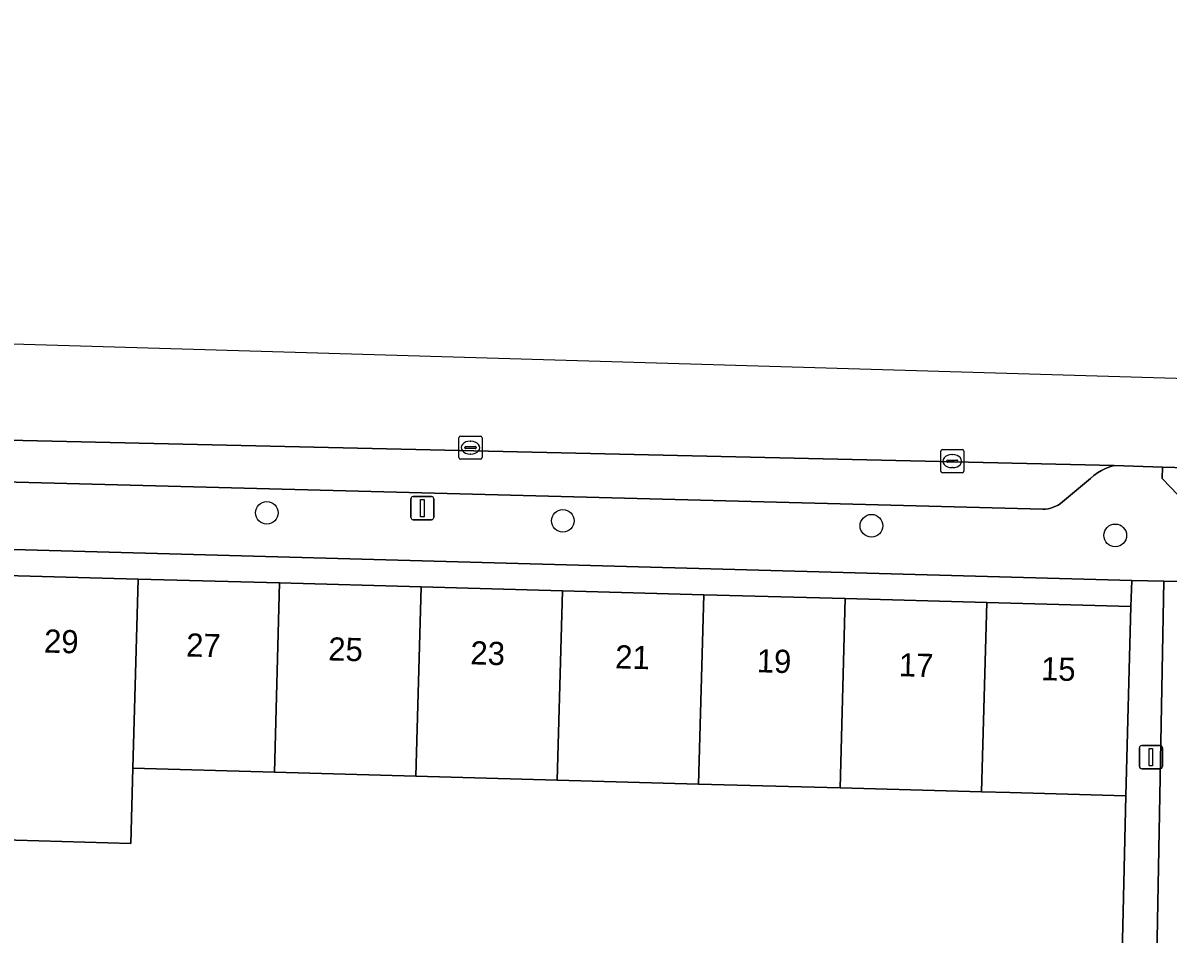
# Model space of a CAD drawing. Extents: x 162026 to 163502, y 387295 to 388169.
# Drawn here: x 162811.83 to 162861.24, y 388068.97 to 388108.28 of the extents above; entities that cross this region are included whole.
import ezdxf

# ---------------------------------------------------------------- set-up
doc = ezdxf.new("R2010")
doc.units = 0
for name, color, linetype in [('IMGEO_Boom', 7, 'Continuous'), ('IMGEO_Erf', 7, 'Continuous'), ('IMGEO_Kolk', 7, 'Continuous'), ('IMGEO_Lichtmast', 7, 'Continuous'), ('IMGEO_Muur', 7, 'Continuous'), ('IMGEO_Pand', 7, 'Continuous'), ('IMGEO_Pand_nummerreeks', 7, 'Continuous'), ('IMGEO_Parkeervlak_open', 7, 'Continuous'), ('IMGEO_Rijbaan_lokaal_gesloten', 7, 'Continuous'), ('IMGEO_Rijbaan_lokaal_open', 7, 'Continuous'), ('IMGEO_Voetpad_open', 7, 'Continuous')]:
    doc.layers.add(name, color=color, linetype=linetype)

msp = doc.modelspace()

# ---------------------------------------------------------------- linework, layer by layer
at = {"layer": 'IMGEO_Boom'}
for centre in [(162822.351, 388087.149), (162835.124, 388086.802), (162848.437, 388086.589), (162858.958, 388086.175)]:
    msp.add_circle(centre, 0.489, dxfattribs=at)
at = {"layer": 'IMGEO_Erf'}
for points in [[(162810.579, 388084.463), (162816.801, 388084.291), (162822.903, 388084.122), (162829.005, 388083.953), (162835.107, 388083.784), (162841.209, 388083.614), (162847.311, 388083.445), (162853.413, 388083.276), (162859.637, 388083.104), (162859.673, 388084.235), (162768.301, 388086.763)], [(162765.719, 388084.894), (162765.269, 388078.182), (162763.721, 388064.158), (162794.43, 388060.767), (162794.317, 388059.477), (162795.864, 388059.267), (162796.482, 388065.144), (162799.505, 388064.826), (162802.529, 388064.507), (162805.552, 388064.189), (162808.576, 388063.87), (162811.599, 388063.552), (162811.516, 388062.767), (162854.167, 388057.763), (162854.434, 388060.199), (162859.057, 388059.694), (162859.295, 388069.939), (162859.411, 388074.938)], [(162859.411, 388074.938), (162854.414, 388075.076), (162853.187, 388075.11), (162847.085, 388075.279), (162840.983, 388075.448), (162834.881, 388075.617), (162828.78, 388075.786), (162822.677, 388075.955), (162816.575, 388076.125), (162816.485, 388072.889), (162810.515, 388073.054)]]:
    msp.add_lwpolyline(points, dxfattribs=at)
at = {"layer": 'IMGEO_Kolk'}
for p, q in [((162830.638, 388089.534), (162830.638, 388090.386)), ((162830.713, 388090.46), (162831.565, 388090.46)), ((162831.639, 388090.386), (162831.639, 388089.534)), ((162830.897, 388089.954), (162830.897, 388089.966)), ((162831.335, 388089.917), (162830.937, 388089.917)), ((162830.94, 388090.003), (162831.338, 388090.003)), ((162831.126, 388090.24), (162831.151, 388090.24)), ((162831.381, 388089.966), (162831.381, 388089.954)), ((162851.5, 388089.877), (162852.352, 388089.877)), ((162831.565, 388089.46), (162830.713, 388089.46)), ((162831.149, 388089.68), (162831.124, 388089.68)), ((162851.425, 388088.951), (162851.425, 388089.803)), ((162851.684, 388089.371), (162851.684, 388089.383)), ((162851.727, 388089.42), (162852.125, 388089.42)), ((162851.913, 388089.657), (162851.938, 388089.657)), ((162852.168, 388089.383), (162852.168, 388089.371)), ((162852.426, 388089.803), (162852.426, 388088.951)), ((162852.352, 388088.877), (162851.5, 388088.877)), ((162852.122, 388089.334), (162851.724, 388089.334)), ((162851.936, 388089.097), (162851.911, 388089.097))]:
    msp.add_line(p, q, dxfattribs=at)
for points in [[(162830.638, 388089.534), (162830.638, 388090.386)], [(162830.713, 388090.46), (162831.565, 388090.46)], [(162831.639, 388090.386), (162831.639, 388089.534)], [(162851.5, 388089.877), (162852.352, 388089.877)], [(162831.565, 388089.46), (162830.713, 388089.46)], [(162851.425, 388088.951), (162851.425, 388089.803)], [(162852.426, 388089.803), (162852.426, 388088.951)], [(162852.352, 388088.877), (162851.5, 388088.877)]]:
    msp.add_lwpolyline(points, dxfattribs=at)
for centre, radius, start, end in [((162830.715, 388090.384), 0.0765, 91.552, 178.448), ((162830.715, 388090.384), 0.0765, 91.552, 178.448), ((162831.563, 388090.384), 0.0765, 1.552, 88.448), ((162831.563, 388090.384), 0.0765, 1.552, 88.448), ((162830.937, 388089.963), 0.0403, 85.8775, 175.7526), ((162830.934, 388089.953), 0.0366, 178.938, 274.7102), ((162831.338, 388089.96), 0.043, 264.8664, 352.4533), ((162831.342, 388089.965), 0.0386, 1.7309, 96.639), ((162851.502, 388089.801), 0.0765, 91.552, 178.448), ((162851.502, 388089.801), 0.0765, 91.552, 178.448), ((162852.35, 388089.801), 0.0765, 1.552, 88.448), ((162852.35, 388089.801), 0.0765, 1.552, 88.448), ((162830.715, 388089.536), 0.0765, 181.552, 268.448), ((162830.715, 388089.536), 0.0765, 181.552, 268.448), ((162831.563, 388089.536), 0.0765, 271.552, 358.448), ((162831.563, 388089.536), 0.0765, 271.552, 358.448), ((162851.724, 388089.38), 0.0403, 85.8775, 175.7526), ((162851.721, 388089.37), 0.0366, 178.938, 274.7102), ((162852.125, 388089.377), 0.043, 264.8664, 352.4533), ((162852.129, 388089.382), 0.0386, 1.7309, 96.639), ((162851.502, 388088.953), 0.0765, 181.552, 268.448), ((162851.502, 388088.953), 0.0765, 181.552, 268.448), ((162852.35, 388088.953), 0.0765, 271.552, 358.448), ((162852.35, 388088.953), 0.0765, 271.552, 358.448)]:
    msp.add_arc(centre, radius, start, end, dxfattribs=at)
for centre, major_axis, ratio, start_param, end_param in [((162831.125, 388089.96), (-0.387, 0.002), 0.722429, 4.712389, 7.853982), ((162831.15, 388089.96), (-0.39, 0.002), 0.717154, 1.570796, 4.712389), ((162851.912, 388089.377), (-0.387, 0.002), 0.722429, 4.712389, 7.853982), ((162851.937, 388089.377), (-0.39, 0.002), 0.717154, 1.570796, 4.712389)]:
    msp.add_ellipse(centre, major_axis=major_axis, ratio=ratio, start_param=start_param, end_param=end_param, dxfattribs=at)
at = {"layer": 'IMGEO_Lichtmast'}
for p, q in [((162828.565, 388086.952), (162828.565, 388087.752)), ((162828.565, 388087.752), (162828.565, 388086.952)), ((162828.665, 388087.852), (162829.455, 388087.852)), ((162829.455, 388087.852), (162828.665, 388087.852)), ((162829.555, 388087.752), (162829.555, 388086.952)), ((162829.555, 388086.952), (162829.555, 388087.752)), ((162829.455, 388086.852), (162828.665, 388086.852)), ((162828.665, 388086.852), (162829.455, 388086.852)), ((162860.001, 388076.209), (162860.001, 388077.009)), ((162860.001, 388077.009), (162860.001, 388076.209)), ((162860.101, 388077.109), (162860.891, 388077.109)), ((162860.891, 388077.109), (162860.101, 388077.109)), ((162860.991, 388077.009), (162860.991, 388076.209)), ((162860.991, 388076.209), (162860.991, 388077.009)), ((162860.891, 388076.109), (162860.101, 388076.109)), ((162860.101, 388076.109), (162860.891, 388076.109))]:
    msp.add_line(p, q, dxfattribs=at)
for points in [[(162828.985, 388087.727), (162829.135, 388087.727), (162829.135, 388086.977), (162828.985, 388086.977), (162828.985, 388087.727)], [(162860.421, 388076.984), (162860.571, 388076.984), (162860.571, 388076.234), (162860.421, 388076.234), (162860.421, 388076.984)]]:
    msp.add_lwpolyline(points, dxfattribs=at)
for centre, start, end in [((162828.665, 388087.752), 90, 180), ((162828.665, 388087.752), 90, 180), ((162829.455, 388087.752), 0, 90), ((162829.455, 388087.752), 360, 90), ((162828.665, 388086.952), 180, 270), ((162828.665, 388086.952), 180, 270), ((162829.455, 388086.952), 270, 0), ((162829.455, 388086.952), 270, 0), ((162860.101, 388077.009), 90, 180), ((162860.101, 388077.009), 90, 180), ((162860.891, 388077.009), 0, 90), ((162860.891, 388077.009), 360, 90), ((162860.101, 388076.209), 180, 270), ((162860.101, 388076.209), 180, 270), ((162860.891, 388076.209), 270, 0), ((162860.891, 388076.209), 270, 0)]:
    msp.add_arc(centre, 0.1, start, end, dxfattribs=at)
at = {"layer": 'IMGEO_Muur'}
msp.add_lwpolyline([(162859.411, 388074.938), (162859.295, 388069.939)], dxfattribs=at)
at = {"layer": 'IMGEO_Pand'}
for points in [[(162816.801, 388084.291), (162810.579, 388084.463), (162810.441, 388079.465), (162810.353, 388076.297), (162810.604, 388076.29), (162810.515, 388073.054), (162816.485, 388072.889), (162816.575, 388076.125)], [(162816.575, 388076.125), (162822.677, 388075.955), (162822.903, 388084.122), (162816.801, 388084.291)], [(162822.677, 388075.955), (162828.78, 388075.786), (162829.005, 388083.953), (162822.903, 388084.122)], [(162835.107, 388083.784), (162829.005, 388083.953), (162828.78, 388075.786), (162834.881, 388075.617)], [(162841.209, 388083.614), (162835.107, 388083.784), (162834.881, 388075.617), (162840.983, 388075.448)], [(162840.983, 388075.448), (162847.085, 388075.279), (162847.311, 388083.445), (162841.209, 388083.614)], [(162853.413, 388083.276), (162847.311, 388083.445), (162847.085, 388075.279), (162853.187, 388075.11)], [(162853.187, 388075.11), (162854.414, 388075.076), (162859.411, 388074.938), (162859.637, 388083.104), (162853.413, 388083.276)]]:
    msp.add_lwpolyline(points, close=True, dxfattribs=at)
at = {"layer": 'IMGEO_Parkeervlak_open'}
msp.add_lwpolyline([(162773.235, 388089.48), (162855.831, 388087.307), (162855.947, 388087.311), (162856.062, 388087.326), (162856.175, 388087.35), (162856.286, 388087.385), (162856.393, 388087.429), (162856.496, 388087.483), (162856.593, 388087.546), (162856.685, 388087.617), (162856.77, 388087.697), (162857.883, 388088.629), (162858.034, 388088.761), (162858.192, 388088.876), (162858.36, 388088.976), (162858.537, 388089.061), (162858.72, 388089.13), (162858.908, 388089.182), (162769.118, 388091.249)], dxfattribs=at)
at = {"layer": 'IMGEO_Rijbaan_lokaal_gesloten'}
msp.add_lwpolyline([(162729.239, 388092.349), (162744.238, 388091.912), (162751.036, 388091.731), (162768.951, 388091.255), (162769.118, 388091.249), (162858.908, 388089.182), (162860.992, 388089.124), (162865.734, 388088.99), (162886.814, 388088.295), (162891.08, 388088.123), (162891.143, 388092.062), (162866.457, 388092.792), (162712.432, 388097.348), (162698.466, 388098.908), (162649.021, 388104.431), (162640.082, 388105.43), (162614.551, 388108.282)], dxfattribs=at)
at = {"layer": 'IMGEO_Rijbaan_lokaal_open'}
msp.add_lwpolyline([(162853.262, 388032.48), (162863.7, 388031.389), (162865.327, 388084.102), (162861.058, 388084.202), (162860.525, 388055.661), (162855.842, 388056.063), (162855.52, 388053.115), (162855.197, 388050.167), (162854.874, 388047.219), (162854.552, 388044.272), (162854.23, 388041.324), (162853.907, 388038.376), (162853.584, 388035.428)], close=True, dxfattribs=at)
at = {"layer": 'IMGEO_Voetpad_open'}
for points in [[(162860.977, 388088.625), (162860.992, 388089.124), (162858.908, 388089.182), (162858.72, 388089.13), (162858.537, 388089.061), (162858.36, 388088.976), (162858.192, 388088.876), (162858.034, 388088.761), (162857.883, 388088.629), (162856.77, 388087.697), (162856.685, 388087.617), (162856.593, 388087.546), (162856.496, 388087.483), (162856.393, 388087.429), (162856.286, 388087.385), (162856.175, 388087.35), (162856.062, 388087.326), (162855.947, 388087.311), (162855.831, 388087.307), (162773.235, 388089.48)], [(162768.301, 388086.763), (162859.673, 388084.235), (162861.058, 388084.202), (162865.327, 388084.102), (162860.977, 388088.625)], [(162811.616, 388047.061), (162811.895, 388049.387), (162812.851, 388057.316), (162813.044, 388058.613), (162813.332, 388061.042), (162817.522, 388060.546), (162849.893, 388056.714), (162855.842, 388056.063), (162860.525, 388055.661), (162861.058, 388084.202), (162859.673, 388084.235), (162859.637, 388083.104), (162859.411, 388074.938), (162859.295, 388069.939), (162859.057, 388059.694), (162858.791, 388057.259), (162856.006, 388057.563), (162854.167, 388057.763), (162811.516, 388062.767)]]:
    msp.add_lwpolyline(points, dxfattribs=at)
msp.add_lwpolyline([(162891.08, 388088.123), (162886.814, 388088.295), (162865.734, 388088.99), (162860.992, 388089.124), (162860.977, 388088.625), (162865.327, 388084.102), (162866.699, 388084.062), (162889.275, 388083.396), (162889.404, 388083.389), (162889.628, 388083.361), (162889.85, 388083.312), (162890.066, 388083.244), (162890.275, 388083.158), (162890.475, 388083.052), (162890.666, 388082.93), (162890.844, 388082.79), (162891.01, 388082.636)], close=True, dxfattribs=at)

# ---------------------------------------------------------------- texts
at = {"layer": 'IMGEO_Pand_nummerreeks'}
for s, rotation, p in [('29', 358.4129, (162812.728, 388081.121)), ('27', 358.4132, (162818.86, 388080.952)), ('25', 358.4132, (162824.992, 388080.782)), ('23', 358.4132, (162831.125, 388080.613)), ('21', 358.4132, (162837.37, 388080.44)), ('19', 358.4132, (162843.48, 388080.271)), ('17', 358.4132, (162849.612, 388080.101)), ('15', 358.4132, (162855.745, 388079.931))]:
    msp.add_text(s, height=1, rotation=rotation, dxfattribs=at).set_placement(p)

doc.saveas('drawing.dxf')
